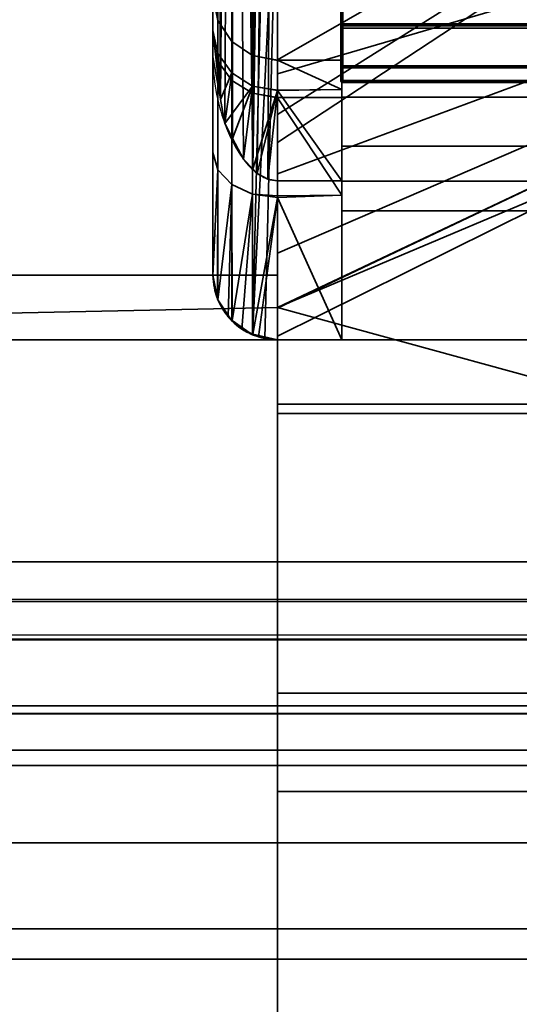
# Model space of a CAD drawing. Header units: millimetres. Extents: x -603 to 3703, y -115 to 249.
# Tile 327 of 656: x 1027 to 1031, y -34 to -26. Entities that reach past the tile are written whole.
import ezdxf

# ---------------------------------------------------------------- set-up
doc = ezdxf.new("R2010")
doc.units = ezdxf.units.MM
doc.layers.add('152', color=7, linetype='Continuous', true_color=0xffffff)

# ---------------------------------------------------------------- blocks, each defined once
blk = doc.blocks.new('UG_SURFACE_082')
at = {"layer": '152', "color": 252, "linetype": 'Continuous', "lineweight": 35}
for points in [[(1029, -28.25, 1092.25), (1029, -12, 1092.25), (1029, -19.75, 1067), (1029, -28, 1067)], [(1029, -12, 1092.25), (1029, -28.25, 1092.25), (1029, -28.25, 1117.4999), (1029, -25.5, 1117.4999)], [(1029, -28, 1031.9999), (1014.0001, -28, 1031.9999), (1014.0001, -19.75, 1031.9999), (1029, -19.75, 1031.9999)], [(1029, -19.75, 1067), (1014.0001, -19.75, 1067), (1014.0001, -28, 1067), (1029, -28, 1067)], [(1029, -23.5, 1018), (1029, -24.5396, 1017.8907), (1029, -28, 1031.9999), (1029, -19.75, 1031.9999)], [(1029, -25.5, 1148.5), (1029, -28.25, 1148.5), (1029, -24.0337, 1184.4323), (1029, -22, 1184)], [(1029, -23.0396, 1193.8907), (1029, -24.9389, 1193.0451), (1029, -28.25, 1199.6197), (1029, -25.8268, 1201.2388)], [(1031.9999, -23.7718, 1191.4387), (1031.9999, -24.6105, 1190.5072), (1029, -26.3301, 1191.4999), (1029, -24.9389, 1193.0451)], [(1031.9999, -23.7718, 982.4387), (1031.9999, -24.6105, 981.5072), (1029, -26.3301, 982.5), (1029, -24.9389, 984.0451)], [(1029, -25.7157, 976.6544), (1029, -24.0337, 975.4323), (1029, -25.8268, 967.7612), (1029, -28.25, 969.3803)], [(1029, -28.25, 1148.5), (1029, -25.7157, 1185.6544), (1029, -24.0337, 1184.4323)], [(1031.9999, -24.2286, 1016.4276), (1031.9999, -25.5597, 1015.835), (1029, -26.4389, 1017.0451), (1029, -24.5396, 1017.8907)], [(1031.9999, -24.8668, 1188.0685), (1031.9999, -24.2401, 1186.983), (1029, -25.7157, 1185.6544), (1029, -26.7553, 1187.4549)], [(1031.9999, -24.8668, 979.0685), (1031.9999, -24.2401, 977.983), (1029, -25.7157, 976.6544), (1029, -26.7553, 978.4549)], [(1029, -24.5396, 1017.8907), (1029, -26.4389, 1017.0451), (1029, -28, 1031.9999)], [(1031.9999, -24.6105, 1190.5072), (1031.9999, -24.9978, 1189.3151), (1029, -26.9726, 1189.5226), (1029, -26.3301, 1191.4999)], [(1031.9999, -24.6105, 981.5072), (1031.9999, -24.9978, 980.3151), (1029, -26.9726, 980.5226), (1029, -26.3301, 982.5)], [(1031.9999, -24.9978, 1189.3151), (1031.9999, -24.8668, 1188.0685), (1029, -26.7553, 1187.4549), (1029, -26.9726, 1189.5226)], [(1031.9999, -24.9978, 980.3151), (1031.9999, -24.8668, 979.0685), (1029, -26.7553, 978.4549), (1029, -26.9726, 980.5226)], [(1031.9999, -26.1042, 1010.6552), (1031.9999, -24.9253, 1009.7986), (1029, -25.5337, 1008.4323), (1029, -27.2157, 1009.6544)], [(1029, -27.2157, 1009.6544), (1029, -24.9389, 984.0451), (1029, -26.3301, 982.5)], [(1029, -24.9389, 984.0451), (1029, -27.2157, 1009.6544), (1029, -25.5337, 1008.4323)], [(1029, -24.9389, 1193.0451), (1029, -26.3301, 1191.4999), (1029, -28.25, 1199.6197)], [(1018, -25.5, 1117.4999), (1029, -25.5, 1117.4999), (1029, -28.25, 1117.4999), (1017, -28.5, 1117.4999)], [(1017, -28.5, 1148.5), (1029, -28.25, 1148.5), (1029, -25.5, 1148.5), (1018, -25.5, 1148.5)], [(1031.9999, -25.5597, 1015.835), (1031.9999, -26.5348, 1014.7521), (1029, -27.8301, 1015.4999), (1029, -26.4389, 1017.0451)], [(1029, -28.25, 969.3803), (1029, -26.7553, 978.4549), (1029, -25.7157, 976.6544)], [(1029, -26.7553, 1187.4549), (1029, -25.7157, 1185.6544), (1029, -28.25, 1148.5)], [(1029, -28.25, 969.3803), (1029, -25.8268, 967.7612), (1031.9999, -25.8268, 967.7612), (1031.9999, -29.0711, 969.9289)], [(1031.9999, -29.0711, 1199.071), (1031.9999, -25.8268, 1201.2388), (1029, -25.8268, 1201.2388), (1029, -28.25, 1199.6197)], [(1031.9999, -26.8327, 1011.9171), (1031.9999, -26.1042, 1010.6552), (1029, -27.2157, 1009.6544), (1029, -28.25, 1011.4458)], [(1029, -26.3301, 982.5), (1029, -26.9726, 980.5226), (1029, -27.2157, 1009.6544)], [(1029, -26.3301, 1191.4999), (1029, -26.9726, 1189.5226), (1029, -28.25, 1199.6197)], [(1029, -26.4389, 1017.0451), (1029, -27.8301, 1015.4999), (1029, -28, 1031.9999)], [(1029, -28.25, 1014.2077), (1029, -27.8301, 1015.4999), (1031.9999, -26.5348, 1014.7521), (1031.9999, -26.9851, 1013.3663)], [(1029, -26.9726, 980.5226), (1029, -26.7553, 978.4549), (1029, -28.25, 969.3803)], [(1029, -28.25, 1148.5), (1029, -28.25, 1199.6197), (1029, -26.9726, 1189.5226), (1029, -26.7553, 1187.4549)], [(1031.9999, -26.9851, 1013.3663), (1031.9999, -26.8327, 1011.9171), (1029, -28.2553, 1011.4549), (1029, -28.4726, 1013.5226)], [(1029, -28.25, 1011.4458), (1029, -28.2553, 1011.4549), (1031.9999, -26.8327, 1011.9171)], [(1029, -28.25, 969.3803), (1029, -27.2157, 1009.6544), (1029, -26.9726, 980.5226)], [(1031.9999, -26.9851, 1013.3663), (1029, -28.4726, 1013.5226), (1029, -28.25, 1014.2077)], [(1029, -28.25, 969.3803), (1029, -28.25, 1011.4458), (1029, -27.2157, 1009.6544)], [(1029, -27.8301, 1015.4999), (1029, -28.25, 1014.2077), (1029, -28, 1031.9999)], [(1029, -28, 1067), (1014.0001, -28, 1067), (1014.0001, -28, 1031.9999), (1029, -28, 1031.9999)], [(1029, -28.25, 1014.2077), (1029, -28.25, 1092.25), (1029, -28, 1067), (1029, -28, 1031.9999)], [(1029, -28.25, 1117.4999), (1029, -28.5, 1117.4999), (1017, -28.5, 1117.4999)], [(1017, -28.5, 1148.5), (1029, -28.5, 1148.5), (1029, -28.25, 1148.5)], [(1031.9999, -29.0711, 969.9289), (1029, -29.0711, 969.9289), (1029, -28.25, 969.3803)], [(1029, -28.25, 1199.6197), (1029, -29.0711, 1199.071), (1031.9999, -29.0711, 1199.071)], [(1029, -28.25, 969.3803), (1029, -29.0711, 969.9289), (1029, -31.2388, 973.1731), (1029, -32, 977)], [(1029, -32, 1092.25), (1029, -28.25, 1092.25), (1029, -28.25, 1014.2077), (1029, -28.4726, 1013.5226)], [(1029, -28.25, 1199.6197), (1029, -28.25, 1148.5), (1029, -28.5, 1148.5), (1029, -32, 1192)], [(1029, -32, 1192), (1029, -31.2388, 1195.8269), (1029, -29.0711, 1199.071), (1029, -28.25, 1199.6197)], [(1029, -28.5, 1117.4999), (1029, -28.25, 1117.4999), (1029, -28.25, 1092.25), (1029, -32, 1092.25)], [(1029, -32, 977), (1029, -28.2553, 1011.4549), (1029, -28.25, 1011.4458), (1029, -28.25, 969.3803)], [(1029, -28.4726, 1013.5226), (1029, -28.2553, 1011.4549), (1029, -32, 977)], [(1029, -28.5, 1148.5), (1017, -28.5, 1148.5), (1017, -28.5, 1117.4999), (1029, -28.5, 1117.4999)], [(1029, -32, 977), (1029, -32, 1092.25), (1029, -28.4726, 1013.5226)], [(1029, -32, 1092.25), (1029, -32, 1192), (1029, -28.5, 1148.5), (1029, -28.5, 1117.4999)], [(1029, -29.0711, 969.9289), (1031.9999, -29.0711, 969.9289), (1031.9999, -31.2388, 973.1731), (1029, -31.2388, 973.1731)], [(1029, -31.2388, 1195.8269), (1031.9999, -31.2388, 1195.8269), (1031.9999, -29.0711, 1199.071), (1029, -29.0711, 1199.071)], [(1029, -31.2388, 973.1731), (1031.9999, -31.2388, 973.1731), (1031.9999, -32, 977), (1029, -32, 977)], [(1029, -32, 1192), (1031.9999, -32, 1192), (1031.9999, -31.2388, 1195.8269), (1029, -31.2388, 1195.8269)], [(1031.9999, -32, 1192), (1029, -32, 1192), (1029, -32, 1092.25)], [(1029, -32, 1092.25), (1029, -32, 977), (1031.9999, -32, 977), (1031.9999, -32, 1192)]]:
    blk.add_3dface(points, dxfattribs=at)
blk = doc.blocks.new('UG_SURFACE_083')
at = {"layer": '152', "color": 254, "linetype": 'Continuous', "lineweight": 35}
for points in [[(1029, -14.7324, 30.5), (1028.81, -27.1761, 30.4592), (1028.8448, -27.2116, 30.4753)], [(1028.81, -27.1761, 30.4592), (1029, -14.7324, 30.5), (1028.9265, -14.7449, 30.4946)], [(1028.9265, -14.7449, 30.4946), (1028.8448, -14.7884, 30.4753), (1028.81, -27.1761, 30.4592)], [(1028.8448, -14.7884, 30.4753), (1028.81, -14.8239, 30.4592), (1028.81, -27.1761, 30.4592)], [(1029, -14.7324, 30.5), (1028.8448, -27.2116, 30.4753), (1028.9265, -27.2551, 30.4946)], [(1028.9265, -27.2551, 30.4946), (1029, -27.2676, 30.5), (1029, -14.7324, 30.5)], [(1029, -14.7324, 30.5), (1029, -27.2676, 30.5), (1029.5, -27.2676, 30.5), (1029.5, -14.7324, 30.5)], [(1029.5, -14.7324, 30.5), (1029.5, -26.5609, 29.3603), (1029.5, -26.3347, 28.0385)], [(1029.5, -26.3347, 28.0385), (1029.5, -26.6221, 26.7286), (1029.5, -24.5, 23.5), (1029.5, -14.7324, 30.5)], [(1029.5, -14.7324, 30.5), (1029.5, -27.2676, 30.5), (1029.5, -26.5609, 29.3603)], [(1028.8099, -27.1761, 30.4591), (1028.8099, -14.8239, 30.4591), (1028.7373, -14.8979, 30.4254)], [(1028.81, -14.8239, 30.4592), (1028.8099, -14.8239, 30.4591), (1028.8099, -27.1761, 30.4591), (1028.81, -27.1761, 30.4592)], [(1028.7373, -14.8979, 30.4254), (1028.6535, -15.0587, 30.347), (1028.8099, -27.1761, 30.4591)], [(1028.6531, -15.0595, 30.3466), (1028.5592, -26.6377, 30.1861), (1028.5927, -26.8245, 30.29)], [(1028.5592, -26.6377, 30.1861), (1028.6531, -15.0595, 30.3466), (1028.5927, -15.1755, 30.29)], [(1028.5927, -26.8245, 30.29), (1028.6531, -26.9405, 30.3466), (1028.6531, -15.0595, 30.3466)], [(1028.6535, -15.0587, 30.347), (1028.6531, -15.0595, 30.3466), (1028.6531, -26.9405, 30.3466), (1028.7373, -27.1021, 30.4254)], [(1028.7373, -27.1021, 30.4254), (1028.8099, -27.1761, 30.4591), (1028.6535, -15.0587, 30.347)], [(1028.5927, -15.1755, 30.29), (1028.5592, -15.3623, 30.1861), (1028.5592, -26.6377, 30.1861)], [(1028.5586, -26.6343, 30.1843), (1028.5586, -15.3657, 30.1843), (1028.5, -15.6928, 30.0024)], [(1028.5592, -15.3623, 30.1861), (1028.5586, -15.3657, 30.1843), (1028.5586, -26.6343, 30.1843), (1028.5592, -26.6377, 30.1861)], [(1028.5, -15.6928, 30.0024), (1028.5, -15.6969, 30), (1028.5, -26.3031, 30), (1028.5, -26.3072, 30.0024)], [(1028.5, -26.3072, 30.0024), (1028.5586, -26.6343, 30.1843), (1028.5, -15.6928, 30.0024)], [(1028.5, -15.6969, 30), (1028.5, -25.8346, 28.0361), (1028.5, -26.1033, 29.5634)], [(1028.5, -26.167, 26.5214), (1028.5, -25.8346, 28.0361), (1028.5, -15.6969, 30), (1028.5, -24, 24)], [(1028.5, -26.1033, 29.5634), (1028.5, -26.3031, 30), (1028.5, -15.6969, 30)], [(1028.5, -28, 24), (1028.5, -24, 24), (1028.5381, -24.1913, 23.8087), (1028.5381, -28.1913, 23.8087)], [(1028.5, -24, 24), (1028.5, -28, 24), (1028.5, -28, 24.565), (1028.5, -27.0505, 25.2469)], [(1028.5, -27.0505, 25.2469), (1028.5, -26.167, 26.5214), (1028.5, -24, 24)], [(1028.5381, -28.1913, 23.8087), (1028.5381, -24.1913, 23.8087), (1028.6465, -24.3536, 23.6464), (1028.6465, -28.3536, 23.6464)], [(1028.6465, -28.3536, 23.6464), (1028.6465, -24.3536, 23.6464), (1028.8087, -24.4619, 23.5381), (1028.8087, -28.4619, 23.5381)], [(1028.8087, -28.4619, 23.5381), (1028.8087, -24.4619, 23.5381), (1028.9024, -24.4904, 23.5096)], [(1028.8087, -28.4619, 23.5381), (1028.9024, -24.4904, 23.5096), (1029, -24.5, 23.5)], [(1029, -24.5, 23.5), (1028.9024, -28.4904, 23.5096), (1028.8087, -28.4619, 23.5381)], [(1029, -24.5, 23.5), (1029, -28.5, 23.5), (1028.9024, -28.4904, 23.5096)], [(1029, -28.5, 23.5), (1029, -24.5, 23.5), (1029.5, -24.5, 23.5), (1029.5, -28.5, 23.5)], [(1029.5, -24.5, 23.5), (1029.5, -26.6221, 26.7286), (1029.5, -27.381, 25.623)], [(1029.5, -27.381, 25.623), (1029.5, -28.5, 24.884), (1029.5, -28.5, 23.5), (1029.5, -24.5, 23.5)], [(1028.5, -26.1033, 29.5634), (1028.5, -25.8346, 28.0361), (1028.5381, -26.0259, 28.0401), (1028.5381, -26.2817, 29.4944)], [(1028.5, -25.8346, 28.0361), (1028.5, -26.167, 26.5214), (1028.5381, -26.3424, 26.5979), (1028.5381, -26.0259, 28.0401)], [(1028.5381, -26.2817, 29.4944), (1028.5381, -26.0259, 28.0401), (1028.6465, -26.1881, 28.0435), (1028.6465, -26.433, 29.4358)], [(1028.5381, -26.0259, 28.0401), (1028.5381, -26.3424, 26.5979), (1028.6465, -26.4911, 26.6627), (1028.6465, -26.1881, 28.0435)], [(1028.5, -26.1033, 29.5634), (1028.5586, -26.6343, 30.1843), (1028.5, -26.3072, 30.0024)], [(1028.5586, -26.6343, 30.1843), (1028.5, -26.1033, 29.5634), (1028.5381, -26.2817, 29.4944)], [(1028.5, -26.3072, 30.0024), (1028.5, -26.3031, 30), (1028.5, -26.1033, 29.5634)], [(1028.5, -26.167, 26.5214), (1028.5, -27.0505, 25.2469), (1028.5381, -27.1836, 25.3844), (1028.5381, -26.3424, 26.5979)], [(1028.6465, -26.433, 29.4358), (1028.6465, -26.1881, 28.0435), (1028.8087, -26.2964, 28.0458), (1028.8087, -26.5341, 29.3967)], [(1028.6465, -26.1881, 28.0435), (1028.6465, -26.4911, 26.6627), (1028.8087, -26.5904, 26.706), (1028.8087, -26.2964, 28.0458)], [(1028.5381, -26.2817, 29.4944), (1028.5592, -26.6377, 30.1861), (1028.5586, -26.6343, 30.1843)], [(1028.5592, -26.6377, 30.1861), (1028.5381, -26.2817, 29.4944), (1028.6465, -26.433, 29.4358)], [(1028.8087, -26.2964, 28.0458), (1028.8087, -26.5904, 26.706), (1029, -26.6236, 26.729), (1029, -26.3362, 28.0388)], [(1028.8087, -26.5341, 29.3967), (1028.8087, -26.2964, 28.0458), (1029, -26.3345, 28.0466), (1029, -26.5654, 29.3595)], [(1029, -26.3362, 28.0388), (1029, -26.3345, 28.0466), (1028.8087, -26.2964, 28.0458)], [(1028.5381, -26.3424, 26.5979), (1028.5381, -27.1836, 25.3844), (1028.6465, -27.2965, 25.5009), (1028.6465, -26.4911, 26.6627)], [(1029.5, -26.5609, 29.3603), (1029, -26.5654, 29.3595), (1029, -26.3345, 28.0466)], [(1029, -26.3345, 28.0466), (1029.5, -26.3347, 28.0385), (1029.5, -26.5609, 29.3603)], [(1029, -26.3345, 28.0466), (1029, -26.3362, 28.0388), (1029.5, -26.3347, 28.0385)], [(1029.5, -26.3347, 28.0385), (1029, -26.3362, 28.0388), (1029, -26.6236, 26.729), (1029.5, -26.6221, 26.7286)], [(1028.6465, -26.433, 29.4358), (1028.5927, -26.8245, 30.29), (1028.5592, -26.6377, 30.1861)], [(1028.5927, -26.8245, 30.29), (1028.6465, -26.433, 29.4358), (1028.8087, -26.5341, 29.3967)], [(1028.8087, -26.5341, 29.3967), (1028.6531, -26.9405, 30.3466), (1028.5927, -26.8245, 30.29)], [(1028.6465, -26.4911, 26.6627), (1028.6465, -27.2965, 25.5009), (1028.8087, -27.3719, 25.5787), (1028.8087, -26.5904, 26.706)], [(1028.7373, -27.1021, 30.4254), (1028.6531, -26.9405, 30.3466), (1028.8087, -26.5341, 29.3967)], [(1028.8087, -26.5341, 29.3967), (1028.8099, -27.1761, 30.4591), (1028.7373, -27.1021, 30.4254)], [(1028.8087, -26.5341, 29.3967), (1028.81, -27.1761, 30.4592), (1028.8099, -27.1761, 30.4591)], [(1028.81, -27.1761, 30.4592), (1028.8087, -26.5341, 29.3967), (1029, -26.5696, 29.383)], [(1029, -26.5654, 29.3595), (1029, -26.5696, 29.383), (1028.8087, -26.5341, 29.3967)], [(1028.8087, -26.5904, 26.706), (1029, -26.6253, 26.7212), (1029, -26.6236, 26.729)], [(1029, -27.3848, 25.6257), (1029, -26.6253, 26.7212), (1028.8087, -26.5904, 26.706), (1028.8087, -27.3719, 25.5787)], [(1029, -26.5696, 29.383), (1028.8448, -27.2116, 30.4753), (1028.81, -27.1761, 30.4592)], [(1028.9265, -27.2551, 30.4946), (1028.8448, -27.2116, 30.4753), (1029, -26.5696, 29.383)], [(1029, -26.5696, 29.383), (1029, -27.2676, 30.5), (1028.9265, -27.2551, 30.4946)], [(1029, -26.5696, 29.383), (1029.5, -26.5609, 29.3603), (1029.5, -27.2676, 30.5)], [(1029, -26.5696, 29.383), (1029, -26.5654, 29.3595), (1029.5, -26.5609, 29.3603)], [(1029.5, -27.2676, 30.5), (1029, -27.2676, 30.5), (1029, -26.5696, 29.383)], [(1029.5, -27.381, 25.623), (1029.5, -26.6221, 26.7286), (1029, -26.6253, 26.7212)], [(1029.5, -26.6221, 26.7286), (1029, -26.6236, 26.729), (1029, -26.6253, 26.7212)], [(1029, -26.6253, 26.7212), (1029, -27.3848, 25.6257), (1029.5, -27.381, 25.623)], [(1028.5381, -27.1836, 25.3844), (1028.5, -27.0505, 25.2469), (1028.5, -28, 24.565)], [(1028.5381, -27.1836, 25.3844), (1028.5, -28.0041, 24.5674), (1028.5355, -28.1851, 24.6796)], [(1028.5, -28, 24.565), (1028.5, -28.0041, 24.5674), (1028.5381, -27.1836, 25.3844)], [(1028.5355, -28.1851, 24.6796), (1028.5389, -28.1908, 24.6833), (1028.5381, -27.1836, 25.3844)], [(1028.6465, -27.2965, 25.5009), (1028.5381, -27.1836, 25.3844), (1028.5389, -28.1908, 24.6833)], [(1028.5389, -28.1908, 24.6833), (1028.5389, -28.1908, 24.6833), (1028.5381, -27.1836, 25.3844)], [(1028.5389, -28.1908, 24.6833), (1028.618, -28.3226, 24.7673), (1028.6465, -27.2965, 25.5009)], [(1028.618, -28.3226, 24.7673), (1028.6493, -28.3503, 24.7854), (1028.6465, -27.2965, 25.5009)], [(1028.8087, -27.3719, 25.5787), (1028.6465, -27.2965, 25.5009), (1028.6493, -28.3504, 24.7854)], [(1028.6493, -28.3503, 24.7854), (1028.6493, -28.3504, 24.7854), (1028.6465, -27.2965, 25.5009)], [(1028.6493, -28.3504, 24.7854), (1028.7261, -28.4183, 24.8297), (1028.8087, -27.3719, 25.5787)], [(1028.7261, -28.4183, 24.8297), (1028.8106, -28.4578, 24.8559), (1028.8087, -27.3719, 25.5787)], [(1028.8087, -27.3719, 25.5787), (1029, -27.3984, 25.6061), (1029, -27.3848, 25.6257)], [(1029, -27.3984, 25.6061), (1028.8087, -27.3719, 25.5787), (1028.8106, -28.4578, 24.8559)], [(1028.8106, -28.4578, 24.8559), (1028.8106, -28.4578, 24.8559), (1028.8087, -27.3719, 25.5787)], [(1029.5, -28.5, 24.884), (1029.5, -27.381, 25.623), (1029, -27.3984, 25.6061)], [(1029.5, -27.381, 25.623), (1029, -27.3848, 25.6257), (1029, -27.3984, 25.6061)], [(1028.8106, -28.4578, 24.8559), (1028.8546, -28.4784, 24.8695), (1029, -27.3984, 25.6061)], [(1028.8546, -28.4784, 24.8695), (1029, -28.5, 24.884), (1029, -27.3984, 25.6061)], [(1029, -27.3984, 25.6061), (1029, -28.5, 24.884), (1029.5, -28.5, 24.884)], [(1028.5, -28.0041, 24.5674), (1028.5, -28, 24.565), (1028.5, -28, 24)], [(1028.5, -28, 24), (1028.5381, -28.1913, 23.8087), (1028.5, -28.0041, 24.5674)], [(1028.5355, -28.1851, 24.6796), (1028.5, -28.0041, 24.5674), (1028.5381, -28.1913, 23.8087)], [(1028.5381, -28.1913, 23.8087), (1028.5389, -28.1908, 24.6833), (1028.5355, -28.1851, 24.6796)], [(1028.5389, -28.1908, 24.6833), (1028.5389, -28.1908, 24.6833), (1028.5381, -28.1913, 23.8087), (1028.6465, -28.3536, 23.6464)], [(1028.618, -28.3226, 24.7673), (1028.5389, -28.1908, 24.6833), (1028.6465, -28.3536, 23.6464)], [(1028.6465, -28.3536, 23.6464), (1028.6493, -28.3503, 24.7854), (1028.618, -28.3226, 24.7673)], [(1028.6493, -28.3504, 24.7854), (1028.6493, -28.3503, 24.7854), (1028.6465, -28.3536, 23.6464), (1028.8087, -28.4619, 23.5381)], [(1028.7261, -28.4183, 24.8297), (1028.6493, -28.3504, 24.7854), (1028.8087, -28.4619, 23.5381)], [(1028.8087, -28.4619, 23.5381), (1028.8106, -28.4578, 24.8559), (1028.7261, -28.4183, 24.8297)], [(1028.8106, -28.4578, 24.8559), (1028.8106, -28.4578, 24.8559), (1028.8087, -28.4619, 23.5381), (1028.9024, -28.4904, 23.5096)], [(1028.8546, -28.4784, 24.8695), (1028.8106, -28.4578, 24.8559), (1029, -28.5, 23.5)], [(1028.9024, -28.4904, 23.5096), (1029, -28.5, 23.5), (1028.8106, -28.4578, 24.8559)], [(1029, -28.5, 23.5), (1029, -28.5, 24.884), (1028.8546, -28.4784, 24.8695)], [(1029, -28.5, 24.884), (1029, -28.5, 23.5), (1029.5, -28.5, 23.5), (1029.5, -28.5, 24.884)]]:
    blk.add_3dface(points, dxfattribs=at)
blk = doc.blocks.new('UG_SURFACE_086')
at = {"layer": '152', "color": 18, "linetype": 'Continuous', "lineweight": 70}
for points in [[(1029.5, -25.3536, 7.6464), (1029.5, -25.1913, 7.5381), (1029.5, -25.574, 6.6142), (1029.5, -26.0607, 6.9393)], [(1029.5, -26.0607, 6.9393), (1029.5, -26.3858, 7.426), (1029.5, -25.4619, 7.8087), (1029.5, -25.3536, 7.6464)], [(1029.5, -25.5, 8), (1029.5, -25.4619, 7.8087), (1029.5, -26.3858, 7.426), (1029.5, -26.5, 8)], [(1029.5, -26.5, 8), (1029.5, -26.5, 23.5), (1029.5, -25.5, 23.5), (1029.5, -25.5, 8)], [(1029.5, -26.5, 23.5), (1964.5, -26.5, 23.5), (1964.5, -25.5, 23.5), (1029.5, -25.5, 23.5)], [(1029.5, -25.574, 6.6142), (1964.5, -25.574, 6.6142), (1964.5, -26.0607, 6.9393), (1029.5, -26.0607, 6.9393)], [(1029.5, -26.0607, 6.9393), (1964.5, -26.0607, 6.9393), (1964.5, -26.3858, 7.426), (1029.5, -26.3858, 7.426)], [(1029.5, -26.3858, 7.426), (1964.5, -26.3858, 7.426), (1964.5, -26.5, 8), (1029.5, -26.5, 8)], [(1029.5, -26.5, 8), (1964.5, -26.5, 8), (1964.5, -26.5, 23.5), (1029.5, -26.5, 23.5)]]:
    blk.add_3dface(points, dxfattribs=at)
blk = doc.blocks.new('UG_SURFACE_087')
at = {"layer": '152', "color": 250, "linetype": 'Continuous', "lineweight": 35}
for points in [[(1029.5, -22.7839, 5.5), (1029.5, -26.5, 5.5), (1029.5, -26.5, 6.5), (1029.5, -21.5, 6.5)], [(1029.5, -26.5, 6.5), (1970.5, -26.5, 6.5), (1970.5, -21.5, 6.5), (1029.5, -21.5, 6.5)], [(1029.5, -22.7839, 5.5), (1970.5, -22.7839, 5.5), (1970.5, -26.5, 5.5), (1029.5, -26.5, 5.5)], [(1029.5, -26.0854, 2.2808), (1970.5, -26.0854, 2.2808), (1970.5, -25.6085, 1.8353), (1029.5, -25.6085, 1.8353)], [(1029.5, -25.6481, 0.7284), (1029.5, -26.6213, 1.3787), (1029.5, -26.0854, 2.2808), (1029.5, -25.6085, 1.8353)], [(1029.5, -25.6481, 0.7284), (1970.5, -25.6481, 0.7284), (1970.5, -26.6213, 1.3787), (1029.5, -26.6213, 1.3787)], [(1029.5, -26.3935, 2.8561), (1970.5, -26.3935, 2.8561), (1970.5, -26.0854, 2.2808), (1029.5, -26.0854, 2.2808)], [(1029.5, -26.3935, 2.8561), (1029.5, -26.0854, 2.2808), (1029.5, -26.6213, 1.3787), (1029.5, -27.2716, 2.3519)], [(1029.5, -26.5, 3.5), (1970.5, -26.5, 3.5), (1970.5, -26.3935, 2.8561), (1029.5, -26.3935, 2.8561)], [(1029.5, -26.5, 3.5), (1029.5, -26.3935, 2.8561), (1029.5, -27.2716, 2.3519), (1029.5, -27.5, 3.5)], [(1029.5, -26.5, 5.5), (1970.5, -26.5, 5.5), (1970.5, -26.5, 3.5), (1029.5, -26.5, 3.5)], [(1029.5, -27.5, 3.5), (1029.5, -26.5, 6.5), (1029.5, -26.5, 5.5)], [(1029.5, -26.5, 5.5), (1029.5, -26.5, 3.5), (1029.5, -27.5, 3.5)], [(1029.5, -27.5, 3.5), (1029.5, -27.5, 23.5), (1029.5, -26.5, 23.5), (1029.5, -26.5, 6.5)], [(1029.5, -26.5, 23.5), (1970.5, -26.5, 23.5), (1970.5, -26.5, 6.5), (1029.5, -26.5, 6.5)], [(1029.5, -27.5, 23.5), (1970.5, -27.5, 23.5), (1970.5, -26.5, 23.5), (1029.5, -26.5, 23.5)], [(1029.5, -26.6213, 1.3787), (1970.5, -26.6213, 1.3787), (1970.5, -27.2716, 2.3519), (1029.5, -27.2716, 2.3519)], [(1029.5, -27.2716, 2.3519), (1970.5, -27.2716, 2.3519), (1970.5, -27.5, 3.5), (1029.5, -27.5, 3.5)], [(1029.5, -27.5, 3.5), (1970.5, -27.5, 3.5), (1970.5, -27.5, 23.5), (1029.5, -27.5, 23.5)]]:
    blk.add_3dface(points, dxfattribs=at)
blk = doc.blocks.new('UG_SURFACE_088')
at = {"layer": '152', "color": 252, "linetype": 'Continuous', "lineweight": 35}
for points in [[(1029.5, -24.2276, 24), (1970.5, -24.2276, 24), (1970.5, -27.5, 24), (1029.5, -27.5, 24)], [(1029.5, -26, 25), (1029.5, -24.2276, 25), (1029.5, -24.2276, 24), (1029.5, -27.5, 24)], [(1029.5, -28.5, 30.5), (1970.5, -28.5, 30.5), (1970.5, -24.25, 30.5), (1029.5, -24.25, 30.5)], [(1029.5, -28.5, 30.5), (1029.5, -24.25, 30.5), (1029.5, -24.25, 29.5), (1029.5, -25.5, 29.5)], [(1029.5, -26, 27), (1029.5, -27.5, 26.5), (1029.5, -25.5, 28)], [(1029.5, -28.5, 30.5), (1029.5, -25.5, 29.5), (1029.5, -27.5, 29.5)], [(1029.5, -25.5, 28), (1029.5, -27.5, 26.5), (1029.5, -27, 28)], [(1029.5, -27, 28), (1029.5, -27.5, 29.5), (1029.5, -25.5, 29.5), (1029.5, -25.5, 28)], [(1029.5, -27.5, 26.5), (1029.5, -26, 27), (1029.5, -26, 25), (1029.5, -27.5, 24)], [(1029.5, -27, 28), (1970.5, -27, 28), (1970.5, -27.5, 29.5), (1029.5, -27.5, 29.5)], [(1029.5, -27.5, 26.5), (1970.5, -27.5, 26.5), (1970.5, -27, 28), (1029.5, -27, 28)], [(1029.5, -27.5, 0.5), (1970.5, -27.5, 0.5), (1970.5, -28.5, 0.5), (1029.5, -28.5, 0.5)], [(1029.5, -27.5, 24), (1970.5, -27.5, 24), (1970.5, -27.5, 0.5), (1029.5, -27.5, 0.5)], [(1029.5, -27.5, 29.5), (1970.5, -27.5, 29.5), (1970.5, -28.5, 29.5), (1029.5, -28.5, 29.5)], [(1029.5, -27.5, 24), (1029.5, -28.5, 26.5), (1029.5, -27.5, 26.5)], [(1029.5, -27.5, 24), (1029.5, -27.5, 0.5), (1029.5, -28.5, 0.5), (1029.5, -28.5, 26.5)], [(1029.5, -27.5, 29.5), (1029.5, -28.5, 29.5), (1029.5, -28.5, 30.5)], [(1029.5, -28.5, 26.5), (1970.5, -28.5, 26.5), (1970.5, -27.5, 26.5), (1029.5, -27.5, 26.5)], [(1029.5, -28.5, 0.5), (1970.5, -28.5, 0.5), (1970.5, -28.5, 26.5), (1029.5, -28.5, 26.5)], [(1029.5, -28.5, 29.5), (1970.5, -28.5, 29.5), (1970.5, -28.5, 30.5), (1029.5, -28.5, 30.5)]]:
    blk.add_3dface(points, dxfattribs=at)
blk = doc.blocks.new('UG_SURFACE_090')
at = {"layer": '152', "color": 43, "linetype": 'Continuous', "lineweight": 35}
for points in [[(1029, -34, 2017), (1971, -34, 2017), (1971, 0, 2017), (1029, 0, 2017)], [(1029, -34, 2017), (1029, 0, 2017), (1029, -25.5, 1148.5), (1029, -28.5, 1148.5)], [(1029, -13, 30.5), (1029, -28, 1031.9999), (1029, -19.75, 1031.9999), (1029, 0, 2)], [(1029, -29, 30.5), (1029, -13, 30.5), (1971, -13, 30.5), (1971, -29, 30.5)], [(1029, -28, 1031.9999), (1029, -13, 30.5), (1029, -29, 30.5)], [(1029, -28, 1031.9999), (1014.0001, -28, 1031.9999), (1014.0001, -19.75, 1031.9999), (1029, -19.75, 1031.9999)], [(1029, -19.75, 1067), (1014.0001, -19.75, 1067), (1014.0001, -28, 1067), (1029, -28, 1067)], [(1029, -19.75, 1067), (1029, -28, 1067), (1029, -28.5, 1117.4999), (1029, -25.5, 1117.4999)], [(1017, -28.5, 1148.5), (1029, -28.5, 1148.5), (1029, -25.5, 1148.5), (1018, -25.5, 1148.5)], [(1018, -25.5, 1117.4999), (1029, -25.5, 1117.4999), (1029, -28.5, 1117.4999), (1017, -28.5, 1117.4999)], [(1029, -28, 1067), (1014.0001, -28, 1067), (1014.0001, -28, 1031.9999), (1029, -28, 1031.9999)], [(1029, -28.5, 1117.4999), (1029, -28, 1067), (1029, -28, 1031.9999), (1029, -29, 30.5)], [(1029, -28.5, 1148.5), (1017, -28.5, 1148.5), (1017, -28.5, 1117.4999), (1029, -28.5, 1117.4999)], [(1029, -29, 30.5), (1029, -34, 2017), (1029, -28.5, 1148.5), (1029, -28.5, 1117.4999)], [(1029, -34), (1029, -29), (1971, -29), (1971, -34)], [(1029, -29), (1029, -29, 30.5), (1971, -29, 30.5), (1971, -29)], [(1029, -29, 30.5), (1029, -29), (1029, -34), (1029, -34, 2017)]]:
    blk.add_3dface(points, dxfattribs=at)
blk = doc.blocks.new('UG_SURFACE_152')
at = {"layer": '152', "color": 252, "linetype": 'Continuous', "lineweight": 35}
for points in [[(1023.5, -30.22, 2021.75), (1976.5, -30.22, 2021.75), (1976.5, 62.62, 2021.75), (1023.5, 62.62, 2021.75)], [(1025, -30.22, 2020.2501), (1025, 62.62, 2020.2501), (1975, 62.62, 2020.2501), (1975, -30.22, 2020.2501)], [(970, -13.3, 2075.2499), (970, -30.22, 2075.2499), (2030, -30.22, 2075.2499), (2030, -13.3, 2075.2499)], [(971.5, -13.3, 2073.75), (2028.5001, -13.3, 2073.75), (2028.5001, -30.22, 2073.75), (971.5, -30.22, 2073.75)], [(2030, -30.22, 2075.2499), (970, -30.22, 2075.2499), (970.0592, -30.8209, 2075.1908)], [(2029.9408, -30.8209, 2075.1908), (2030, -30.22, 2075.2499), (970.0592, -30.8209, 2075.1908)], [(971.5304, -30.5282, 2073.7197), (971.5, -30.22, 2073.75), (2028.5001, -30.22, 2073.75)], [(971.5304, -30.5282, 2073.7197), (2028.5001, -30.22, 2073.75), (2028.4696, -30.5282, 2073.7197)], [(1976.5303, -30.5282, 2021.7803), (1023.5, -30.22, 2021.75), (1023.4697, -30.5282, 2021.7803)], [(1976.5303, -30.5282, 2021.7803), (1976.5, -30.22, 2021.75), (1023.5, -30.22, 2021.75)], [(1024.9408, -30.8209, 2020.3092), (1975, -30.22, 2020.2501), (1975.0592, -30.8209, 2020.3092)], [(1024.9408, -30.8209, 2020.3092), (1025, -30.22, 2020.2501), (1975, -30.22, 2020.2501)], [(2028.4696, -30.5282, 2073.7197), (2028.3797, -30.8246, 2073.6296), (971.6203, -30.8246, 2073.6296), (971.5304, -30.5282, 2073.7197)], [(1023.4697, -30.5282, 2021.7803), (1023.3797, -30.8246, 2021.8704), (1976.6203, -30.8246, 2021.8704)], [(1023.4697, -30.5282, 2021.7803), (1976.6203, -30.8246, 2021.8704), (1976.5303, -30.5282, 2021.7803)], [(970.0592, -30.8209, 2075.1908), (970.2345, -31.3987, 2075.0155), (2029.7656, -31.3987, 2075.0155), (2029.9408, -30.8209, 2075.1908)], [(2028.0373, -31.3372, 2073.2872), (971.9627, -31.3372, 2073.2872), (971.6203, -30.8246, 2073.6296), (2028.3797, -30.8246, 2073.6296)], [(1976.6203, -30.8246, 2021.8704), (1023.3797, -30.8246, 2021.8704), (1023.0372, -31.3372, 2022.2127), (1976.9628, -31.3372, 2022.2127)], [(1975.0592, -30.8209, 2020.3092), (1024.7655, -31.3987, 2020.4844), (1024.9408, -30.8209, 2020.3092)], [(1975.0592, -30.8209, 2020.3092), (1975.2345, -31.3987, 2020.4844), (1024.7655, -31.3987, 2020.4844)], [(2027.5247, -31.6797, 2072.7746), (972.4753, -31.6797, 2072.7746), (971.9627, -31.3372, 2073.2872), (2028.0373, -31.3372, 2073.2872)], [(1976.9628, -31.3372, 2022.2127), (1023.0372, -31.3372, 2022.2127), (1022.5246, -31.6797, 2022.7253), (1977.4754, -31.6797, 2022.7253)], [(2029.7656, -31.3987, 2075.0155), (970.2345, -31.3987, 2075.0155), (970.9021, -32.3979, 2074.348), (2029.0978, -32.3979, 2074.348)], [(1975.9021, -32.3979, 2021.152), (1024.0979, -32.3979, 2021.152), (1024.7655, -31.3987, 2020.4844), (1975.2345, -31.3987, 2020.4844)], [(2026.9201, -31.8, 2072.17), (973.08, -31.8, 2072.17), (972.4753, -31.6797, 2072.7746), (2027.5247, -31.6797, 2072.7746)], [(1977.4754, -31.6797, 2022.7253), (1022.5246, -31.6797, 2022.7253), (1021.92, -31.8, 2023.33), (1978.08, -31.8, 2023.33)], [(973.08, -31.8, 2072.17), (2026.9201, -31.8, 2072.17), (1978.08, -31.8, 2023.33), (1021.92, -31.8, 2023.33)], [(2029.0978, -32.3979, 2074.348), (970.9021, -32.3979, 2074.348), (971.9014, -33.0656, 2073.3488), (2028.0986, -33.0656, 2073.3488)], [(1976.9013, -33.0656, 2022.1512), (1023.0987, -33.0656, 2022.1512), (1024.0979, -32.3979, 2021.152), (1975.9021, -32.3979, 2021.152)], [(2028.0986, -33.0656, 2073.3488), (971.9014, -33.0656, 2073.3488), (973.08, -33.3, 2072.17), (2026.9201, -33.3, 2072.17)], [(1978.08, -33.3, 2023.33), (1021.92, -33.3, 2023.33), (1023.0987, -33.0656, 2022.1512), (1976.9013, -33.0656, 2022.1512)], [(973.08, -33.3, 2072.17), (1021.92, -33.3, 2023.33), (1978.08, -33.3, 2023.33), (2026.9201, -33.3, 2072.17)]]:
    blk.add_3dface(points, dxfattribs=at)

msp = doc.modelspace()

# ---------------------------------------------------------------- linework, layer by layer
at = {"layer": '152', "color": 252, "linetype": 'Continuous', "lineweight": -3, "true_color": 0x939598}
for p, q in [((1029, 0, 2017), (1029, -34, 2017)), ((1029, -29, 30.5), (1029, -13, 30.5)), ((1029, -14.7324, 30.5), (1029, -27.2676, 30.5)), ((1029.5, -27.2676, 30.5), (1029.5, -14.7324, 30.5)), ((1028.5, -26.3031, 30), (1028.5, -15.6969, 30)), ((1029, -28, 1067), (1029, -19.75, 1067)), ((1029, -19.75, 1032), (1029, -28, 1032)), ((1029, -19.75, 1032), (1029, -28, 1032)), ((1029, -28, 1067), (1029, -19.75, 1067)), ((1029.5, -21.5, 6.5), (1029.5, -26.5, 6.5)), ((1029.5, -26.5, 5.5), (1029.5, -22.7839, 5.5)), ((1028.5, -24, 24), (1028.5, -28, 24)), ((1029.5, -27.5, 24), (1029.5, -24.2276, 24)), ((1029.5, -24.25, 30.5), (1029.5, -28.5, 30.5)), ((1029, -28.5, 23.5), (1029, -24.5, 23.5)), ((1029.5, -24.5, 23.5), (1029.5, -28.5, 23.5)), ((1029, -25.5, 1117.5), (1029, -28.5, 1117.5)), ((1029, -28.5, 1148.5), (1029, -25.5, 1148.5)), ((1029, -25.5, 1117.5), (1029, -28.5, 1117.5)), ((1029, -28.5, 1148.5), (1029, -25.5, 1148.5)), ((1029, -25.5, 1117.5), (1029, -28.5, 1117.5)), ((1029.5, -25.5, 23.5), (1029.5, -26.5, 23.5)), ((1029.5, -26.5, 23.5), (1029.5, -27.5, 23.5)), ((1029.5, -26.5, 6.5), (1029.5, -26.5, 23.5)), ((1029.5, -26.5, 23.5), (1029.5, -26.5, 8)), ((1964.5, -26.5, 23.5), (1029.5, -26.5, 23.5)), ((1964.5, -26.5, 8), (1029.5, -26.5, 8)), ((1970.5, -26.5, 6.5), (1029.5, -26.5, 6.5)), ((1970.5, -26.5, 23.5), (1029.5, -26.5, 23.5)), ((1970.5, -26.5, 3.5), (1029.5, -26.5, 3.5)), ((1970.5, -26.5, 5.5), (1029.5, -26.5, 5.5)), ((1029.5, -26.5, 3.5), (1029.5, -26.5, 5.5)), ((1970.5, -27, 28), (1029.5, -27, 28)), ((1029.5, -27, 28), (1029.5, -27.5, 26.5)), ((1029.5, -27.5, 29.5), (1029.5, -27, 28)), ((1029, -27.2676, 30.5), (1029.5, -27.2676, 30.5)), ((1970.5, -27.5, 3.5), (1029.5, -27.5, 3.5)), ((1970.5, -27.5, 23.5), (1029.5, -27.5, 23.5)), ((1970.5, -27.5, 26.5), (1029.5, -27.5, 26.5)), ((1029.5, -27.5, 26.5), (1029.5, -28.5, 26.5)), ((1029.5, -27.5, 23.5), (1029.5, -27.5, 3.5)), ((1970.5, -27.5, 0.5), (1029.5, -27.5, 0.5)), ((1970.5, -27.5, 29.5), (1029.5, -27.5, 29.5)), ((1970.5, -27.5, 24), (1029.5, -27.5, 24)), ((1029.5, -27.5, 0.5), (1029.5, -27.5, 24)), ((1029.5, -28.5, 29.5), (1029.5, -27.5, 29.5)), ((1029.5, -28.5, 0.5), (1029.5, -27.5, 0.5)), ((1014, -28, 1067), (1029, -28, 1067)), ((1014, -28, 1032), (1029, -28, 1032)), ((1014, -28, 1067), (1029, -28, 1067)), ((1014, -28, 1032), (1029, -28, 1032)), ((1028.5, -28, 24), (1028.5, -28, 24.565)), ((1029, -28, 1032), (1029, -28, 1067)), ((1029, -28, 1032), (1029, -28, 1067)), ((1017, -28.5, 1148.5), (1029, -28.5, 1148.5)), ((1017, -28.5, 1117.5), (1029, -28.5, 1117.5)), ((1017, -28.5, 1117.5), (1029, -28.5, 1117.5)), ((1017, -28.5, 1148.5), (1029, -28.5, 1148.5)), ((1017, -28.5, 1148.5), (1029, -28.5, 1148.5)), ((1029, -28.5, 1117.5), (1029, -28.5, 1148.5)), ((1029, -28.5, 23.5), (1029.5, -28.5, 23.5)), ((1029, -28.5, 24.884), (1029, -28.5, 23.5)), ((1029, -28.5, 24.884), (1029.5, -28.5, 24.884)), ((1029, -28.5, 1117.5), (1029, -28.5, 1148.5)), ((1029.5, -28.5, 30.5), (1029.5, -28.5, 29.5)), ((1029.5, -28.5, 26.5), (1029.5, -28.5, 0.5)), ((1970.5, -28.5, 0.5), (1029.5, -28.5, 0.5)), ((1970.5, -28.5, 30.5), (1029.5, -28.5, 30.5)), ((1970.5, -28.5, 29.5), (1029.5, -28.5, 29.5)), ((1029.5, -28.5, 23.5), (1029.5, -28.5, 24.884)), ((1970.5, -28.5, 26.5), (1029.5, -28.5, 26.5)), ((1971, -29), (1029, -29)), ((1029, -29), (1029, -34)), ((1029, -29, 30.5), (1971, -29, 30.5)), ((1029, -29), (1029, -29, 30.5)), ((2030, -30.22, 2075.25), (970, -30.22, 2075.25)), ((2028.5, -30.22, 2073.75), (971.5, -30.22, 2073.75)), ((1976.5, -30.22, 2021.75), (1023.5, -30.22, 2021.75)), ((1975, -30.22, 2020.25), (1025, -30.22, 2020.25)), ((2026.92, -31.8, 2072.17), (973.08, -31.8, 2072.17)), ((1978.08, -31.8, 2023.33), (1021.92, -31.8, 2023.33)), ((1029, -32, 1192), (1029, -32, 977)), ((1029, -32, 977), (1032, -32, 977)), ((1029, -32, 1192), (1032, -32, 1192)), ((2026.92, -33.3, 2072.17), (973.08, -33.3, 2072.17)), ((1978.08, -33.3, 2023.33), (1021.92, -33.3, 2023.33))]:
    msp.add_line(p, q, dxfattribs=at)
at = {"layer": '152', "color": 252, "linetype": 'Continuous', "lineweight": -3, "true_color": 0x939598, "extrusion": (1, 0, 0)}
for centre in [(-22, 980, 1029), (-22, 1189, 1029), (-23.5, 1013, 1029)]:
    msp.add_circle(centre, 5, dxfattribs=at)
for centre, radius, start, end in [((-22, 1192, 1029), 10, 0, 180), ((-22, 977, 1029), 10, 180, 0), ((-24.5, 3.5, 1029.5), 3, 180, 270), ((-25, 8, 1029.5), 1.5, 180, 270), ((-29.8337, 28.1199, 1028.5), 4, 297.28565, 28.03612), ((-29.8337, 28.1199, 1029.5), 3.5, 292.39932, 42.84615)]:
    msp.add_arc(centre, radius, start, end, dxfattribs=at)
at = {"layer": '152', "color": 252, "linetype": 'Continuous', "lineweight": -3, "true_color": 0x939598, "extrusion": (-1, 0, 0)}
for centre, radius, start, end in [((24.5, 3.5, -1029.5), 2, 284.87963, 0), ((29.8337, 28.1199, -1029), 3.5, 137.15385, 247.60068)]:
    msp.add_arc(centre, radius, start, end, dxfattribs=at)
at = {"layer": '152', "color": 252, "linetype": 'Continuous', "lineweight": -3, "true_color": 0x939598, "extrusion": (0, -0.707107, 0.707107)}
msp.add_ellipse((1029, -28, 24), major_axis=(0, 0.5, 0.5), ratio=0.707107, start_param=1.570796, end_param=3.141593, dxfattribs=at)
at = {"layer": '152', "color": 252, "linetype": 'Continuous', "lineweight": -3, "true_color": 0x939598}
for points, knots in [([(1028.5, -26.3031, 30), (1028.5, -26.3045, 30.0008), (1028.5, -26.3058, 30.0016), (1028.5005, -26.4784, 30.1052), (1028.5311, -26.6554, 30.2034), (1028.6277, -26.9208, 30.3392), (1028.6732, -27.0169, 30.3859), (1028.7676, -27.1423, 30.4442), (1028.8028, -27.1809, 30.4616), (1028.8694, -27.2296, 30.4833), (1028.8969, -27.2451, 30.4902), (1028.9498, -27.2631, 30.498), (1028.9751, -27.2676, 30.5), (1029, -27.2676, 30.5)], [0, 0, 0, 0, 0.0037, 0.0037, 0.475418, 0.475418, 0.742572, 0.742572, 0.868357, 0.868357, 0.941855, 0.941855, 1, 1, 1, 1]), ([(1028.5, -28, 24.565), (1028.5, -28.0014, 24.5658), (1028.5, -28.0027, 24.5666), (1028.5005, -28.0655, 24.6049), (1028.5125, -28.1274, 24.6433), (1028.555, -28.234, 24.7104), (1028.5828, -28.2809, 24.7403), (1028.6483, -28.3585, 24.7905), (1028.6848, -28.3913, 24.8119), (1028.7647, -28.4436, 24.8464), (1028.8084, -28.4644, 24.8602), (1028.9008, -28.4924, 24.8789), (1028.9508, -28.5, 24.884), (1029, -28.5, 24.884)], [0, 0, 0, 0, 0.005549, 0.005549, 0.258422, 0.258422, 0.471759, 0.471759, 0.655164, 0.655164, 0.827167, 0.827167, 1, 1, 1, 1])]:
    msp.add_open_spline(points, degree=3, knots=knots, dxfattribs=at)

# ---------------------------------------------------------------- block references
for name in ['UG_SURFACE_152', 'UG_SURFACE_090', 'UG_SURFACE_082', 'UG_SURFACE_083', 'UG_SURFACE_088', 'UG_SURFACE_087', 'UG_SURFACE_086']:
    msp.add_blockref(name, (0, 0), dxfattribs=at)

doc.saveas('drawing.dxf')
